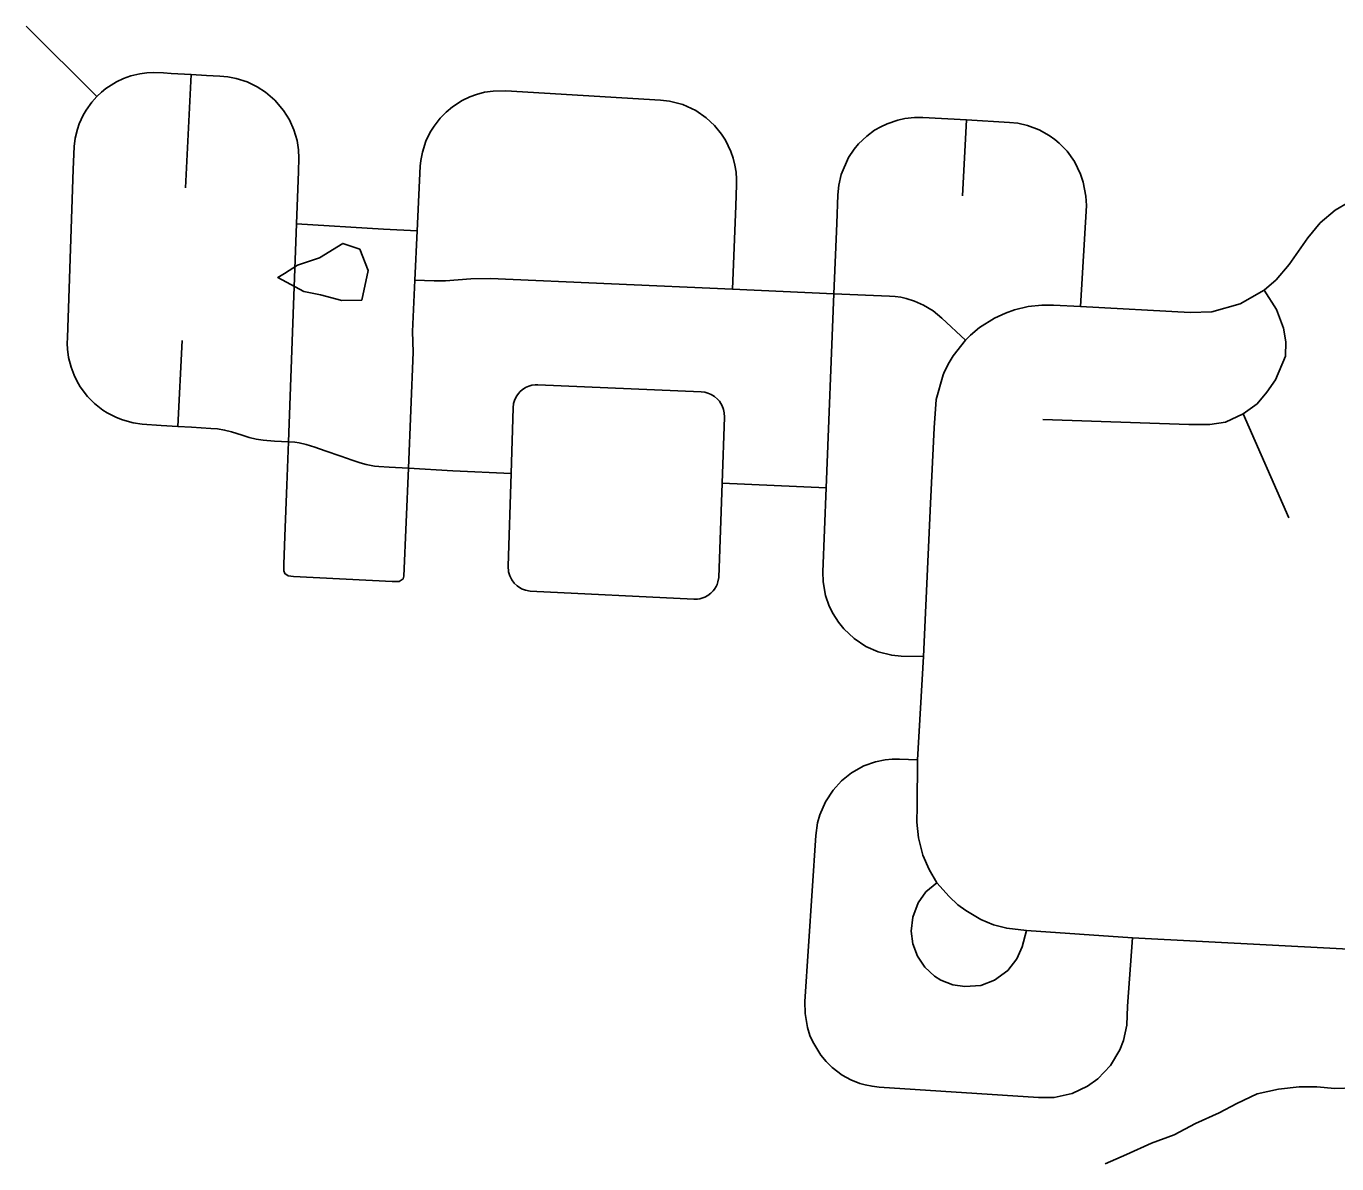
# Model space of a CAD drawing. Extents: x 114604 to 551442, y 316898 to 567001.
# Drawn here: x 204149 to 208196, y 468953 to 472466 of the extents above; entities that cross this region are included whole.
import ezdxf

# ---------------------------------------------------------------- set-up
doc = ezdxf.new("R2010")
doc.units = 0
for name, color, linetype in [('GE_P_Alignment_1000_Cardinal_Points', 7, 'Continuous'), ('MT_X_Edge_Line', 7, 'Continuous'), ('PM_P_Cells', 7, 'Continuous')]:
    doc.layers.add(name, color=color, linetype=linetype)

msp = doc.modelspace()

# ---------------------------------------------------------------- linework, layer by layer
at = {"layer": 'GE_P_Alignment_1000_Cardinal_Points'}
for p, q in [((204367.4, 472249.2), (204149, 472465.8)), ((204640.8, 471966.5), (204658.2, 472316.4)), ((207052.1, 472176.4), (207040.3, 471942.1)), ((204617.7, 471230), (204630.4, 471494.9)), ((207907, 471268.4), (208048.1, 470947.5)), ((206298, 471054.7), (206619.1, 471039.9))]:
    msp.add_line(p, q, dxfattribs=at)
for points in [[(204958.7, 471182.5), (204974.5, 471605.2), (204983.8, 471855.4), (204989.8, 472017.3), (204991.2, 472058.2), (204989.8, 472084.4), (204985.3, 472112.5), (204975.5, 472146.2), (204962.1, 472176.2), (204943.6, 472206), (204916.5, 472237.8), (204888.2, 472262.1), (204862.4, 472278.7), (204830.8, 472293.8), (204797.3, 472304.4), (204771.5, 472309.2), (204747.2, 472311.3), (204705.7, 472313.7), (204658.2, 472316.4), (204597.1, 472320), (204572.8, 472321.4), (204540.7, 472322.7), (204521.1, 472321.7), (204499.5, 472318.7), (204472, 472312.2), (204449.4, 472304.2), (204427.8, 472294), (204410.9, 472284.2), (204394.8, 472273.1), (204381.3, 472262.2), (204367.4, 472249.2), (204351.5, 472231.4), (204333.8, 472206.7), (204325.1, 472191.6), (204318.4, 472178), (204312.5, 472163.9), (204306.9, 472147.5), (204300.2, 472120), (204296.8, 472094.1), (204295.8, 472070.2), (204294.1, 472023.4), (204281.5, 471655.3), (204276.3, 471504.9), (204275.9, 471485.5), (204276.7, 471468.2), (204280.1, 471442.3), (204287.4, 471412.7), (204296.6, 471388.2), (204305.1, 471370.6), (204316.1, 471351.7), (204338.4, 471322.1), (204359.9, 471300.4), (204385.7, 471280.2), (204398.5, 471271.9), (204427.6, 471256.9), (204445.9, 471249.7), (204479.5, 471240.6), (204507.5, 471236.7), (204565.4, 471233.2), (204617.7, 471230), (204659.3, 471227.5), (204719.4, 471223.9), (204739.9, 471222), (204761.4, 471218.3), (204782.5, 471212.7), (204815.9, 471202.6), (204837.9, 471195.9), (204859, 471190.5), (204880.6, 471186.9), (204915.7, 471184.6), (204958.7, 471182.5), (204978.7, 471180.8), (204991.7, 471178.8), (205013, 471173.9), (205039.9, 471165.3), (205072.2, 471154.4), (205120.6, 471138), (205155.5, 471126.1), (205180, 471117.9), (205198.9, 471112.4), (205224.7, 471107.5), (205237.7, 471106.1), (205270, 471104.3), (205329.1, 471101.3), (205466.2, 471093.2), (205646.1, 471084.6)], [(204958.7, 471182.5), (204953.8, 471048.7), (204947.9, 470891.2), (204944.7, 470803.8), (204944.4, 470783.9), (204947.9, 470775.6), (204957.7, 470768.4), (204974.5, 470766.6), (205279.2, 470750.8), (205301.1, 470750.6), (205312.6, 470759.1), (205315.3, 470767.1), (205329.1, 471101.3), (205343.7, 471459.2), (205341.8, 471523.2), (205349.3, 471681.9), (205356.2, 471833.9), (205363.3, 471989.6), (205365.4, 472033.9), (205367.3, 472051.4), (205372.5, 472077.3), (205383.5, 472110.8), (205396.8, 472138.5), (205408.4, 472157.2), (205427.2, 472181.5), (205445.5, 472200.4), (205465.7, 472217.2), (205495.1, 472236.2), (205518.7, 472247.6), (205539.2, 472255.1), (205564.6, 472261.7), (205590.5, 472265.7), (205629.7, 472266.4), (206108, 472237.8), (206135.2, 472234.7), (206177.1, 472223.6), (206216.4, 472205.3), (206248.7, 472183.2), (206274.3, 472159.5), (206296.3, 472132.5), (206308.1, 472114.2), (206325.3, 472078.8), (206332.4, 472058.1), (206337.7, 472036.9), (206341.1, 472015.2), (206342.7, 471993.4), (206342.6, 471975.9), (206340, 471910.6), (206329.9, 471654.2)], [(207404.3, 471600.6), (207423.3, 471912.5), (207420.8, 471940.9), (207413.1, 471983.7), (207405, 472008.6), (207385.9, 472047.7), (207363.1, 472079.6), (207338.9, 472104.7), (207325.5, 472115.9), (207307.8, 472128.6), (207277.3, 472145.6), (207240.6, 472159.4), (207210.8, 472166.1), (207185, 472168.9), (207052.1, 472176.4), (206918.2, 472183.9), (206892, 472184), (206861.7, 472180.7), (206840.4, 472176.1), (206807.3, 472164.8), (206787.7, 472155.5), (206768.8, 472144.5), (206744.3, 472126.5), (206719.2, 472102.4), (206705.3, 472085.6), (206688.5, 472060.2), (206666, 472008.3), (206658.2, 471974.4), (206655.3, 471945.5), (206651.9, 471856.8), (206643.4, 471639.8)], [(208409.9, 469605.9), (207565, 469650.9), (207237.9, 469673), (207177.1, 469680), (207136.2, 469691.1), (207097, 469707.1), (207050, 469734.6), (207026, 469752.9), (206999.4, 469777.7), (206961.1, 469820.1), (206937.1, 469861.2), (206918.2, 469906), (206904.6, 469958.9), (206899.6, 470007.3), (206900.5, 470056.7), (206901.5, 470200.4), (206920.1, 470519.6), (206941.7, 470992), (206953.1, 471225.9), (206959.1, 471313.3), (206980.5, 471388.8), (206982.8, 471394.5), (206996.1, 471421.9), (207011.7, 471448.1), (207049.4, 471495.8), (207065.2, 471511.6), (207093.2, 471535.1), (207139.3, 471564.5), (207172.5, 471579.9), (207201.2, 471590), (207242.6, 471600), (207285, 471604.7), (207321.5, 471604.7), (207404.3, 471600.6), (207742.9, 471581.5), (207809.9, 471584.1), (207898, 471608.2), (207972.1, 471650.7), (208009, 471682.6), (208048.5, 471729.6), (208106.8, 471812.7), (208144.7, 471858.1), (208191.2, 471897.4), (208232.9, 471922.7)], [(204983.8, 471855.4), (205251.9, 471839.2), (205356.2, 471833.9)], [(205349.3, 471681.9), (205408.4, 471679.4), (205443.6, 471679.7), (205522.1, 471685.6), (205582.4, 471686.6), (206329.9, 471654.2), (206643.4, 471639.8), (206815, 471632.5), (206832.3, 471631.2), (206849.6, 471628.6), (206866.7, 471624.9), (206891.6, 471617), (206919.6, 471604.7), (206949.5, 471586.6), (206976.5, 471564.4), (207049.4, 471495.8)], [(206920.1, 470519.6), (206850.5, 470520.5), (206821.8, 470523.3), (206779.4, 470533.7), (206742, 470550.2), (206705.3, 470574.4), (206673.3, 470604.4), (206656.8, 470624.9), (206640.4, 470650.8), (206628.9, 470674.3), (206617.5, 470707.3), (206610, 470750.1), (206609.3, 470780.5), (206619.1, 471039.9), (206643.4, 471639.8)], [(207972.1, 471650.7), (208009.7, 471590.7), (208031.6, 471533.7), (208038.4, 471490.6), (208037.7, 471446.9), (208007.1, 471374.2), (207980, 471335.2), (207950.2, 471299.8), (207907, 471268.4), (207852.3, 471243.2), (207803.7, 471235.6), (207739.5, 471236.1), (207287.9, 471251.3)], [(205646.1, 471084.6), (205636.9, 470798.5), (205638.5, 470780.5), (205642.4, 470768.1), (205648.2, 470756.5), (205656, 470746.1), (205665.5, 470737.2), (205678.6, 470728.8), (205690.7, 470724), (205704.7, 470721.3), (206210.2, 470696.2), (206221.9, 470696.5), (206229.6, 470697.7), (206238.4, 470700.2), (206244.4, 470702.6), (206253.5, 470707.5), (206262.9, 470714.4), (206270.1, 470721.8), (206274.1, 470726.9), (206279.5, 470735.7), (206282.2, 470741.6), (206285.1, 470750.1), (206287.4, 470762.9), (206298, 471054.7), (206305.3, 471258.8), (206304.6, 471271.8), (206302.4, 471282), (206298.3, 471293.1), (206293.9, 471301.1), (206289.4, 471307.6), (206283.3, 471314.5), (206274.4, 471322.2), (206264.3, 471328.4), (206253.5, 471333), (206244.6, 471335.4), (206232.9, 471336.8), (205729.3, 471358.6), (205720.2, 471358.4), (205710, 471356.9), (205701.2, 471354.4), (205690.7, 471349.6), (205681, 471343.2), (205674.2, 471337.3), (205669, 471331.5), (205663.7, 471324.2), (205657.9, 471312.7), (205654.1, 471300.3), (205652.6, 471287.4), (205646.1, 471084.6)], [(207565, 469650.9), (207549.7, 469439.1), (207547.2, 469381.2), (207537.3, 469333.9), (207526.4, 469305.1), (207497.3, 469256), (207458, 469214.8), (207426, 469191.9), (207378.5, 469169.8), (207323.2, 469157.7), (207274.7, 469156.9), (206782.5, 469189.7), (206761, 469192.1), (206739.9, 469196.3), (206723.3, 469201.1), (206695.2, 469212.2), (206668.7, 469226.7), (206637.5, 469250), (206619, 469268.2), (206602.4, 469288.2), (206577.8, 469329.1), (206569.3, 469349.1), (206561.4, 469374), (206554.2, 469417), (206553.8, 469454), (206586.9, 469966.8), (206592.4, 470005.5), (206599.4, 470030.7), (206616.7, 470070.6), (206640.5, 470107), (206667, 470135.8), (206697.5, 470160.1), (206735.4, 470181.2), (206772, 470194.3), (206801.6, 470200.4), (206823, 470202.5), (206846.1, 470202.6), (206901.5, 470200.4)], [(207237.9, 469673), (207224.5, 469622.2), (207208, 469585.5), (207179.7, 469549.4), (207138.8, 469519.4), (207096.6, 469503.7), (207047.7, 469500), (207010.4, 469505.5), (206973.5, 469520), (206953.6, 469532.3), (206923.5, 469560.2), (206900.9, 469594.1), (206887, 469631.6), (206882, 469671.3), (206886.6, 469714.3), (206903.8, 469759), (206927.4, 469792.4), (206961.1, 469820.1)]]:
    msp.add_lwpolyline(points, dxfattribs=at)
at = {"layer": 'MT_X_Edge_Line'}
for points in [[(205185.9, 471619.3), (205205.2, 471711.5), (205178.7, 471777.4), (205126.6, 471795.1), (205055, 471750.5), (204987.2, 471728), (204946.5, 471702.6)], [(204946.5, 471702.6), (204925.6, 471689.6), (205005.9, 471646.1), (205057.9, 471636.4), (205124, 471618.8), (205185.9, 471619.3)]]:
    msp.add_lwpolyline(points, dxfattribs=at)
at = {"layer": 'PM_P_Cells'}
msp.add_lwpolyline([(208250.2, 469187.6), (208190.2, 469185.1), (208134.2, 469190.6), (208080.3, 469190.1), (208016.4, 469183.6), (207950.6, 469169), (207886.9, 469138.4), (207833.2, 469109.9), (207759.6, 469077.2), (207693.9, 469042.6), (207624.2, 469016), (207546.5, 468981.3), (207480.9, 468952.7)], dxfattribs=at)

doc.saveas('drawing.dxf')
